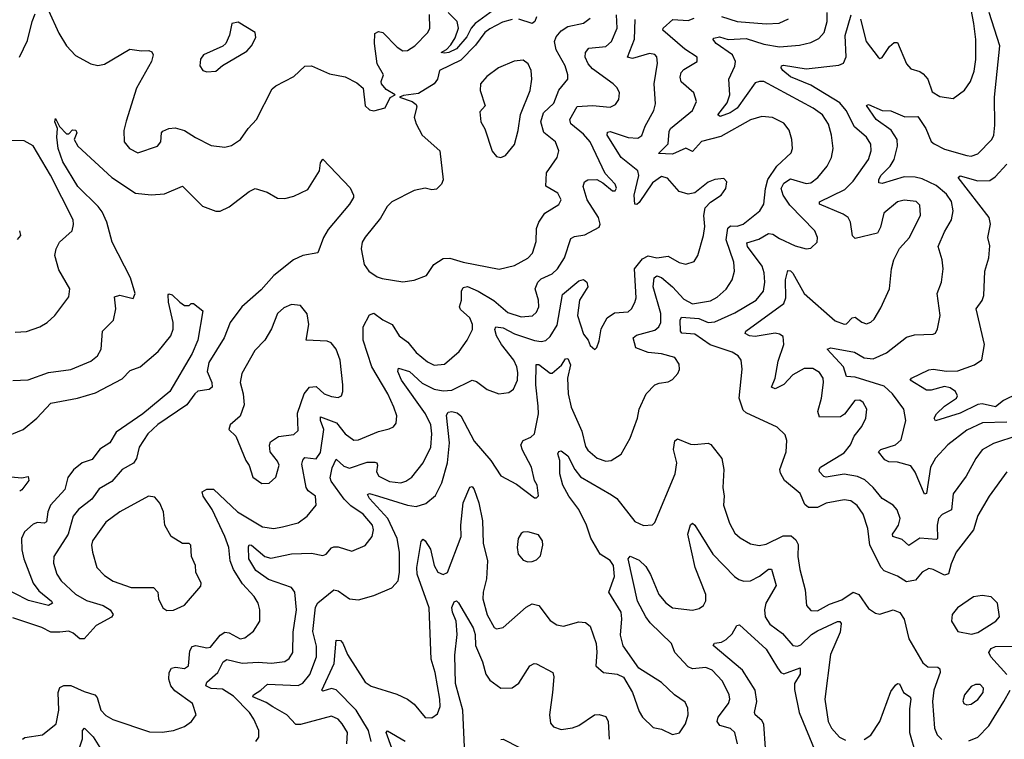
# Model space of a CAD drawing. Extents: x 1468344 to 1613994, y 525695 to 643861.
# Tile 398 of 427: x 1578415 to 1582834, y 620715 to 623942. Entities that reach past the tile are written whole.
import ezdxf

# ---------------------------------------------------------------- set-up
doc = ezdxf.new("R2010")
doc.units = 0

msp = doc.modelspace()

# ---------------------------------------------------------------- linework, layer by layer
at = {"layer": '0CON10XD'}
for points in [[(1582188.6, 623945), (1582213.8, 623845), (1582267.5, 623775), (1582275, 623768.6), (1582285, 623773.1), (1582318.4, 623821.6), (1582340.2, 623839.8), (1582355, 623840), (1582395, 623744), (1582415, 623722.5), (1582455, 623710), (1582469.2, 623699.3), (1582490, 623675), (1582509.6, 623619.6), (1582545, 623598.1), (1582605, 623589.2), (1582655, 623626), (1582681.9, 623665), (1582698.3, 623711.7), (1582705.9, 623764.1), (1582706.5, 623853.5), (1582696.4, 623925), (1582660.4, 624115)], [(1578545, 623983.3), (1578591.3, 623881.3), (1578624.4, 623825), (1578665, 623781.4), (1578734.5, 623744.5), (1578765, 623737.1), (1578795, 623743.3), (1578909.1, 623810.9), (1578962.1, 623802.1), (1578995, 623804.2), (1579008.1, 623798.1), (1579014.2, 623785), (1579006.5, 623755), (1578938.5, 623635), (1578893, 623487), (1578882.9, 623445), (1578884.5, 623394.5), (1578908, 623365), (1578945, 623345.7), (1579033.3, 623375), (1579048, 623395), (1579050.8, 623435), (1579057.4, 623442.6), (1579085, 623454.5), (1579113.3, 623456.7), (1579155.3, 623445.3), (1579203.7, 623413.7), (1579275, 623378.9), (1579335, 623370), (1579365, 623377.5), (1579405.8, 623405), (1579440, 623455), (1579477.1, 623495), (1579548.3, 623631.7), (1579565, 623646.5), (1579645, 623688.1), (1579695, 623734.2), (1579725, 623735.6), (1579805, 623700), (1579875.9, 623685.9), (1579928.8, 623658.8), (1579956, 623635), (1579966.1, 623556.1), (1579985, 623538.8), (1580005, 623533.8), (1580055, 623547.5), (1580077, 623593), (1580100, 623605), (1580060, 623630), (1580038.8, 623655), (1580036.7, 623665), (1580047.5, 623695), (1580019.5, 623745), (1580006.9, 623835), (1580009.5, 623880.5), (1580025, 623889.2), (1580045, 623884.3), (1580108.7, 623818.7), (1580135, 623803.2), (1580155, 623804.7), (1580188.5, 623825), (1580246.8, 623885), (1580256.1, 623903.9), (1580254.1, 623965)], [(1580575, 624008.9), (1580459.6, 623925), (1580441.7, 623905), (1580421.3, 623865), (1580375, 623812.3), (1580341.4, 623795), (1580321.9, 623791.9), (1580306.2, 623795), (1580331, 623809), (1580350.1, 623829.9), (1580369.4, 623860.6), (1580384.9, 623905), (1580377.9, 623935), (1580337.8, 623975)], [(1582844.8, 621915.2), (1582765.4, 621805), (1582715, 621718.6), (1582695.7, 621654.3), (1582618.2, 621555), (1582595, 621501.4), (1582583.5, 621456.5), (1582565, 621451.6), (1582515, 621477.1), (1582495, 621480.5), (1582465.4, 621464.6), (1582435, 621429.4), (1582395, 621420.8), (1582355, 621447.1), (1582295, 621470.6), (1582280.6, 621485), (1582230.5, 621585), (1582221.1, 621661.1), (1582200.9, 621725), (1582173.8, 621763.8), (1582145, 621783.8), (1582115, 621788.9), (1582035, 621774.4), (1581995, 621754.6), (1581955, 621754.5), (1581938.7, 621768.7), (1581917.1, 621817.1), (1581847.5, 621875), (1581828.9, 621908.9), (1581826.5, 621925), (1581854.5, 622005), (1581857.8, 622055), (1581850.3, 622080.3), (1581815, 622114.2), (1581675, 622178.5), (1581661.2, 622191.2), (1581643.8, 622245), (1581656.9, 622375), (1581652.5, 622415), (1581640, 622435), (1581611.8, 622451.8), (1581513.5, 622483.5), (1581445, 622531.8), (1581386.9, 622536.9), (1581381.1, 622545), (1581378.8, 622595), (1581385, 622608), (1581463, 622603), (1581505, 622584.8), (1581535, 622587.3), (1581625, 622627.5), (1581720.4, 622685), (1581752.5, 622725), (1581759.6, 622765), (1581756.7, 622806.7), (1581747.5, 622837.5), (1581680.6, 622925), (1581678, 622942), (1581731.4, 622958.6), (1581775, 622983.7), (1581795, 622981.2), (1581825, 622961.1), (1581895, 622928.5), (1581945, 622914.2), (1581965, 622918), (1581994, 622945), (1581995.6, 622965), (1581983.1, 622995), (1581870.7, 623110.7), (1581841.6, 623155), (1581831.7, 623185), (1581845, 623208.6), (1581875, 623228.5), (1581945, 623207.6), (1581965, 623211.4), (1581996.8, 623235), (1582038.2, 623285), (1582058.2, 623325), (1582065.4, 623364.6), (1582058.6, 623425), (1582045, 623474.2), (1582017.9, 623515), (1581976.5, 623545), (1581755, 623664.7), (1581735, 623665.9), (1581715, 623658.7), (1581635, 623545.9), (1581603.5, 623525), (1581558, 623508), (1581547.5, 623515), (1581589.3, 623569.3), (1581602.3, 623605), (1581597.1, 623675), (1581625, 623734), (1581627.5, 623755), (1581613.8, 623785), (1581541.1, 623835), (1581526, 623855), (1581530.5, 623859.5), (1581555, 623865.8), (1581595, 623852.9), (1581675, 623857.8), (1581755, 623832), (1581825, 623821.3), (1581915, 623827.5), (1581965, 623840.4), (1582001.7, 623858.3), (1582025.8, 623884.3), (1582039.2, 623935), (1582038.6, 623975)], [(1582845, 622137.2), (1582735.6, 622134.4), (1582665, 622101.4), (1582580.9, 622035), (1582524.8, 621975.2), (1582503, 621935), (1582485, 621816.7), (1582475, 621813.8), (1582433.6, 621913.6), (1582415, 621941.1), (1582355, 621958.6), (1582315, 621958.8), (1582297.7, 621967.7), (1582268.6, 622005), (1582279.2, 622015), (1582345, 622035.4), (1582371.2, 622058.8), (1582392.3, 622145), (1582383.3, 622195), (1582331.5, 622265), (1582295, 622298.8), (1582165, 622338.9), (1582125, 622341.4), (1582112.8, 622385), (1582038.6, 622465), (1582055, 622470), (1582162, 622452), (1582205, 622426.5), (1582245, 622421.8), (1582305, 622448), (1582395, 622518.9), (1582431.1, 622528.9), (1582515, 622531.4), (1582525, 622536.7), (1582533.4, 622556.6), (1582545.5, 622615), (1582532.5, 622715), (1582551.4, 622765), (1582560, 622825), (1582555.5, 622865), (1582536.8, 622925), (1582565, 622991.4), (1582596.8, 623045), (1582604.7, 623085), (1582596.6, 623126.6), (1582575, 623160), (1582528.1, 623198.1), (1582465, 623228.4), (1582433.7, 623236.3), (1582385, 623237.3), (1582285, 623208.1), (1582270.4, 623210.4), (1582270.8, 623225), (1582281.6, 623245), (1582320.9, 623285), (1582340.2, 623315), (1582354.1, 623375), (1582352.7, 623405), (1582326.5, 623446.5), (1582258, 623495), (1582215, 623557.5), (1582225, 623561.9), (1582285, 623534.7), (1582325, 623533.6), (1582386.7, 623506.7), (1582445, 623507.7), (1582480.9, 623455), (1582505, 623395.7), (1582519.2, 623385), (1582565, 623362.1), (1582665, 623332.7), (1582685, 623330), (1582715, 623341.4), (1582777.1, 623405), (1582786.9, 623425), (1582791.2, 623468.8), (1582789.7, 623595), (1582813, 623825), (1582765.6, 623975)], [(1578414.4, 623775), (1578450.8, 623849.2), (1578470.5, 623935), (1578485, 623968.8)], [(1578427.8, 620715), (1578437.4, 620722.6), (1578516.9, 620735), (1578578.9, 620785), (1578590.3, 620845), (1578588.2, 620925), (1578595, 620947.5), (1578613.3, 620956.7), (1578645, 620956.7), (1578705, 620929.1), (1578752.9, 620915), (1578763, 620903), (1578779.1, 620845), (1578801.3, 620821.3), (1578833.1, 620803.1), (1578998, 620748), (1579055, 620746.5), (1579105.4, 620754.6), (1579155, 620772.9), (1579186.2, 620795), (1579206.7, 620825), (1579190, 620875), (1579111.8, 620931.8), (1579093.8, 620955), (1579084.8, 620985), (1579085.8, 621015), (1579096.7, 621033.3), (1579115, 621038.2), (1579155, 621033.1), (1579172.5, 621045), (1579178.1, 621111.9), (1579189.1, 621130.9), (1579205, 621135.4), (1579255, 621124.7), (1579271.2, 621128.8), (1579315, 621182.3), (1579335, 621195.3), (1579355, 621192.8), (1579405, 621166.2), (1579425, 621170), (1579465, 621200.5), (1579493.3, 621245), (1579493.3, 621295), (1579486, 621326), (1579467.5, 621355), (1579415, 621412.5), (1579375, 621476.7), (1579359.5, 621515), (1579353.4, 621575), (1579335.4, 621624.6), (1579278.9, 621745), (1579238.1, 621805), (1579234, 621825), (1579255, 621836.7), (1579285, 621837.1), (1579392, 621735), (1579505, 621668.2), (1579555, 621660.4), (1579595, 621668.5), (1579665, 621686.5), (1579705.6, 621715), (1579745.5, 621765), (1579742.7, 621805), (1579709.8, 621829.8), (1579700.3, 621845), (1579681.7, 621948.3), (1579685, 621967.1), (1579695, 621979.6), (1579745, 621973.3), (1579765, 622001.9), (1579779.8, 622105), (1579764.7, 622145.3), (1579765, 622161.4), (1579836.5, 622135), (1579875, 622084.7), (1579915, 622056.2), (1579935, 622058.8), (1580025, 622095.6), (1580073.2, 622106.8), (1580093, 622117), (1580105, 622133.3), (1580107.5, 622165), (1580094.5, 622205), (1580067.1, 622265), (1579995.7, 622385), (1579956.4, 622505), (1579957.1, 622565), (1579985, 622619.4), (1580005, 622625.5), (1580045, 622596.6), (1580086, 622576), (1580117.5, 622525), (1580156.2, 622496.2), (1580195, 622450), (1580245, 622408.5), (1580275, 622393.3), (1580321.9, 622398.1), (1580386.9, 622455), (1580423.8, 622505), (1580446.7, 622553.3), (1580446.8, 622575), (1580435.9, 622605), (1580393, 622643), (1580388.5, 622655), (1580397.8, 622685), (1580397.1, 622725), (1580405, 622740.6), (1580425, 622746.1), (1580472.3, 622725), (1580542.5, 622682.5), (1580605, 622629.8), (1580665, 622609.8), (1580716.2, 622613.8), (1580735, 622630), (1580745.4, 622655), (1580744, 622685), (1580727.8, 622735), (1580739.7, 622765), (1580755, 622780.6), (1580805, 622802.4), (1580829.1, 622825), (1580859.6, 622875), (1580888.9, 622961.1), (1580905, 622970.4), (1580952, 622978), (1581015, 623011.2), (1581020, 623025), (1581013.3, 623055), (1580961, 623135), (1580943.9, 623195), (1580950, 623215), (1580965.3, 623224.7), (1581005, 623225.5), (1581031.4, 623211.4), (1581075, 623174.4), (1581086.7, 623175), (1581093.6, 623186.4), (1581087.5, 623205), (1581042.9, 623252.9), (1580975.3, 623395), (1580945, 623428.9), (1580887.8, 623475), (1580883.8, 623495), (1580916.4, 623553.6), (1580985, 623556.9), (1581065, 623550.8), (1581088.2, 623561.8), (1581104.3, 623585), (1581106.7, 623615), (1581096.2, 623636.2), (1581078.6, 623655), (1580985, 623722.1), (1580965.7, 623745), (1580953.2, 623775), (1580955, 623796), (1580969.2, 623815), (1581045, 623822.7), (1581071.1, 623845), (1581095.8, 623905), (1581093.5, 623963.5)], [(1579255, 623708.8), (1579295, 623712), (1579325, 623736.7), (1579435, 623801.2), (1579456, 623825), (1579475, 623862.5), (1579472.5, 623885), (1579395, 623932), (1579367.5, 623925), (1579357, 623873), (1579340, 623835), (1579326.7, 623823.3), (1579240, 623785), (1579226.7, 623765), (1579223.8, 623735), (1579237.5, 623715), (1579255, 623708.8)], [(1579604.5, 621064.5), (1579625, 621076.7), (1579641.5, 621105), (1579641.7, 621195), (1579656.8, 621295), (1579649.7, 621375), (1579635, 621395.9), (1579531.1, 621431.1), (1579475, 621472.1), (1579443.3, 621525), (1579441.4, 621578.6), (1579445, 621587.5), (1579455, 621585.5), (1579514.5, 621534.5), (1579542.8, 621527.2), (1579635, 621546.1), (1579725, 621549.7), (1579775, 621539.1), (1579790.8, 621545), (1579815, 621574.4), (1579825, 621577.7), (1579845, 621577.7), (1579905, 621558.5), (1579965, 621584.3), (1579996.2, 621625), (1580002.3, 621655), (1579997.8, 621675), (1579955.9, 621725), (1579901.8, 621761.8), (1579871.4, 621791.4), (1579812.3, 621872.3), (1579808, 621888), (1579817.7, 621932.3), (1579835, 621971.1), (1579869.9, 621939.9), (1579895, 621931), (1579975, 621958), (1580008.5, 621958.5), (1580017.8, 621955), (1580021.5, 621945), (1580016.2, 621915), (1580026.9, 621895), (1580075, 621871.2), (1580125, 621865.3), (1580147.9, 621872.1), (1580175, 621891.2), (1580225.6, 621954.4), (1580260.3, 622025), (1580264.2, 622085), (1580259.5, 622125), (1580236.6, 622175), (1580129.2, 622325), (1580112.5, 622365), (1580115, 622380), (1580165, 622364.1), (1580221.5, 622311.5), (1580275.3, 622284.7), (1580315, 622278.1), (1580355, 622280.5), (1580445.3, 622325.3), (1580465, 622320.4), (1580513.6, 622283.6), (1580565, 622264.4), (1580610.3, 622269.7), (1580631.4, 622285), (1580648.9, 622325), (1580649.9, 622359.9), (1580646.2, 622385), (1580632.3, 622415), (1580577.6, 622485), (1580554.4, 622525), (1580547.8, 622552.2), (1580552, 622565), (1580585, 622559.7), (1580635, 622533), (1580725, 622504.1), (1580755, 622499.6), (1580776.7, 622503.3), (1580795, 622520.9), (1580827.5, 622572.5), (1580850.3, 622709.7), (1580925, 622770.9), (1580945, 622776.7), (1580960.8, 622765), (1580964.4, 622745), (1580927.4, 622685), (1580918.1, 622615), (1580945, 622532), (1580965.5, 622505.5), (1580975, 622481.2), (1580996.2, 622463.8), (1581005, 622472.5), (1581015, 622502.5), (1581024.6, 622555.4), (1581051.5, 622605), (1581085, 622627.5), (1581145, 622632.2), (1581160, 622645), (1581176.4, 622673.6), (1581181.2, 622695), (1581174.9, 622825.1), (1581209.9, 622870.1), (1581235, 622882.6), (1581275, 622874.8), (1581325, 622881.2), (1581375, 622853.5), (1581405, 622845.6), (1581441.5, 622858.5), (1581458.9, 622885), (1581483.6, 622975), (1581490.5, 623015), (1581485.6, 623064.4), (1581491.9, 623098.1), (1581515, 623123.8), (1581563.8, 623155), (1581583.8, 623185), (1581588.8, 623215), (1581575, 623230), (1581535, 623225.8), (1581505, 623214), (1581444.2, 623165.8), (1581415, 623160), (1581375, 623172), (1581322, 623232), (1581295, 623239.6), (1581255, 623210.3), (1581195, 623121.8), (1581185, 623114), (1581175.5, 623115.5), (1581173.4, 623155), (1581192.9, 623242.9), (1581188.6, 623265), (1581113.9, 623323.9), (1581051.6, 623425), (1581052.5, 623437.5), (1581065, 623440.4), (1581145, 623414.8), (1581188.8, 623411.2), (1581207.7, 623422.3), (1581222.3, 623465), (1581260.8, 623535), (1581268.5, 623565), (1581262.5, 623655), (1581277.5, 623747.5), (1581275, 623776), (1581265, 623786.7), (1581240.8, 623790.8), (1581165, 623768.2), (1581142.5, 623775), (1581174.8, 623855.2), (1581176.5, 623943.5)], [(1579883.6, 620695), (1579886.9, 620745), (1579862.7, 620785), (1579845, 620805.5), (1579815, 620819.1), (1579675, 620781.2), (1579655, 620781.5), (1579614, 620824), (1579550.9, 620860.9), (1579520.6, 620880.6), (1579460.6, 620905), (1579464, 620915), (1579497.7, 620935), (1579527.1, 620962.9), (1579665, 620956.1), (1579685, 620966.4), (1579716.7, 621005), (1579747.6, 621085), (1579746.8, 621133.2), (1579730.9, 621199.1), (1579743, 621307), (1579752.5, 621327.5), (1579824.3, 621385.7), (1579845, 621380.5), (1579895.4, 621345.4), (1579935, 621340.5), (1580005, 621360), (1580085.6, 621394.4), (1580113.1, 621425), (1580119.3, 621465), (1580120, 621555), (1580108.4, 621615), (1580066.5, 621705), (1579984.7, 621795), (1579976.4, 621813.6), (1579985, 621817.9), (1580025.5, 621805), (1580154.7, 621765.3), (1580195, 621759.7), (1580237.8, 621772.2), (1580281.5, 621808.5), (1580310, 621865), (1580334.4, 621955.6), (1580344.2, 622045), (1580330.8, 622169.1), (1580337.9, 622182.1), (1580355, 622184.7), (1580378.8, 622178.8), (1580395, 622165.6), (1580455, 622051.5), (1580530, 621965), (1580575, 621896), (1580645, 621860), (1580725, 621797.5), (1580735, 621797.5), (1580743, 621807), (1580737.5, 621855), (1580725.6, 621875.6), (1580712.2, 621935), (1580671.2, 622011.2), (1580664.7, 622035), (1580674.3, 622055.7), (1580709.3, 622070.7), (1580725.9, 622085), (1580743.5, 622175), (1580741.4, 622208.6), (1580731.2, 622305), (1580733.4, 622396.6), (1580745, 622395.6), (1580795, 622356.9), (1580805, 622356.7), (1580846.6, 622393.4), (1580865, 622420.8), (1580875, 622422.9), (1580886.7, 622395), (1580873.6, 622335), (1580875.8, 622265), (1580890, 622205), (1580937.2, 622097.2), (1580955, 622028.6), (1580965, 622011.4), (1581006.2, 621976.2), (1581045, 621962.2), (1581070, 621965), (1581115, 621993.3), (1581154.3, 622065), (1581187.8, 622155), (1581195.6, 622195), (1581225.8, 622265), (1581265, 622304.4), (1581285, 622312.9), (1581325, 622317.5), (1581345, 622328), (1581368, 622355), (1581375.8, 622374.2), (1581375, 622397.5), (1581355, 622427.1), (1581295, 622443.9), (1581235, 622449.5), (1581180, 622470), (1581168.9, 622515), (1581182.9, 622527.1), (1581265, 622549.7), (1581283.2, 622565), (1581292.9, 622585), (1581292.9, 622625), (1581258, 622745), (1581262, 622785), (1581275, 622793.2), (1581295, 622786.5), (1581344.1, 622744.1), (1581395, 622688.6), (1581435, 622668.2), (1581515, 622681.1), (1581545, 622698.5), (1581585, 622734.5), (1581612.9, 622775), (1581623.3, 622815), (1581619.7, 622855), (1581585.9, 622955), (1581593, 623007), (1581605, 623017.3), (1581635, 623017.1), (1581661.1, 623025), (1581736.5, 623085), (1581755.3, 623114.7), (1581761.5, 623185), (1581773, 623225), (1581812.8, 623285), (1581876.9, 623345), (1581882.5, 623365), (1581879.6, 623405), (1581867.6, 623447.6), (1581845, 623477.8), (1581793.1, 623503.1), (1581745, 623507.7), (1581695, 623493.8), (1581562, 623418), (1581475, 623395.4), (1581435, 623351.9), (1581405, 623366.1), (1581345, 623339.7), (1581281.8, 623341.8), (1581324.7, 623385), (1581329.5, 623440.5), (1581336.1, 623455), (1581433.9, 623535), (1581452.2, 623575), (1581440, 623615), (1581384.1, 623664.1), (1581379.5, 623685), (1581383.9, 623705), (1581395, 623718.5), (1581455.6, 623755), (1581455.6, 623775), (1581400.1, 623810.1), (1581301.4, 623895), (1581302.2, 623905), (1581346.1, 623943.9), (1581415, 623939.2), (1581441.2, 623948.8)], [(1580625, 623943.6), (1580581.8, 623931.8), (1580525, 623901.6), (1580502.6, 623885), (1580461.1, 623828.9), (1580395, 623761), (1580298.5, 623715), (1580289.6, 623675), (1580274.6, 623655), (1580205, 623611.8), (1580137, 623603), (1580120, 623595), (1580175.8, 623575.8), (1580195, 623562.5), (1580197.7, 623552.3), (1580186, 623505), (1580194.2, 623475), (1580220.8, 623425), (1580300.6, 623355), (1580315.6, 623224.4), (1580307.5, 623205), (1580285, 623182.5), (1580265, 623180), (1580235, 623187.1), (1580185, 623176.7), (1580085, 623126.1), (1580063.9, 623105), (1580035, 623052.2), (1579965, 622967.5), (1579952.5, 622945), (1579946.9, 622915), (1579961.4, 622845), (1579981.2, 622815), (1580018.7, 622788.7), (1580041.7, 622781.7), (1580135, 622766)], [(1580135, 622766), (1580185, 622774.2), (1580241.2, 622795), (1580274.2, 622845), (1580315, 622871.9), (1580345, 622873.5), (1580405, 622855.4), (1580566.6, 622823.4), (1580635, 622840.5), (1580695, 622872.5), (1580716.5, 622895), (1580732.2, 622947.8), (1580733.9, 623006.1), (1580744.5, 623035), (1580771.1, 623075), (1580835, 623113.3), (1580845.4, 623135), (1580830.5, 623165), (1580775.5, 623195.5), (1580778.5, 623255), (1580827.1, 623325), (1580834, 623355), (1580819.2, 623395), (1580766.7, 623436.7), (1580754.4, 623485), (1580766.2, 623525), (1580811.8, 623568.2), (1580833.9, 623626.1), (1580874.6, 623675.4), (1580875.4, 623695), (1580863.3, 623735), (1580823.3, 623806.7), (1580814.6, 623845), (1580822, 623865), (1580845, 623892.9), (1580875, 623911.8), (1580945, 623927.3), (1580975, 623949.2)], [(1580734.6, 623955.4), (1580726.3, 623933.7), (1580715, 623925.7), (1580655, 623944.6)], [(1581565, 623956), (1581635, 623934.4), (1581765, 623923.7), (1581822.9, 623927.1), (1581865, 623946.2)], [(1582895, 622077.4), (1582785, 622041.3), (1582735, 622013.1), (1582705.3, 621974.7), (1582662.7, 621895), (1582603.6, 621816.4), (1582596.5, 621743.5), (1582555, 621723.6), (1582538.5, 621705), (1582532, 621675), (1582534.4, 621615.6), (1582529.6, 621610.4), (1582455, 621617.3), (1582405, 621584.6), (1582375, 621610.7), (1582333.5, 621625), (1582331.5, 621635), (1582345.2, 621654.8), (1582359.1, 621675), (1582366.5, 621705), (1582353.7, 621743.7), (1582334.6, 621764.6), (1582285, 621795.5), (1582245.4, 621845), (1582208.1, 621878.1), (1582175, 621893.3), (1582115, 621904.4), (1582035, 621890), (1582023.8, 621893.8), (1582004.5, 621915), (1582002.5, 621925), (1582008.9, 621935), (1582115, 621999.5), (1582143.6, 622035), (1582160, 622075), (1582195, 622118.6), (1582212.7, 622155), (1582216.4, 622195), (1582201.1, 622225), (1582185, 622236.2), (1582162.9, 622235), (1582116.9, 622173.1), (1582098.5, 622161.5), (1582005, 622160), (1581997.5, 622185), (1582014.1, 622245), (1582022.7, 622315), (1582020.4, 622335), (1582005, 622360), (1581975, 622377.5), (1581935, 622377.8), (1581885, 622349.1), (1581845, 622306.2), (1581805, 622287.5), (1581789.4, 622295), (1581804.7, 622335.3), (1581818.7, 622411.3), (1581844.6, 622485), (1581840.9, 622520.9), (1581825, 622532.2), (1581805, 622536.2), (1581715, 622521.6), (1581690, 622525), (1581671.4, 622535), (1581674.4, 622545), (1581845, 622669.6), (1581853, 622695), (1581851.9, 622775), (1581862.4, 622817.6), (1581875, 622816.8), (1581885, 622805.5), (1581935, 622714.7), (1582075, 622591.2), (1582115, 622576.7), (1582125, 622578.9), (1582151.4, 622605), (1582165, 622608.8), (1582195, 622585.6), (1582215, 622578.6), (1582235, 622585.8), (1582250.2, 622599.8), (1582279.5, 622650.5), (1582318.1, 622735), (1582327.8, 622825), (1582338.6, 622865), (1582363.4, 622916.6), (1582407.8, 622965), (1582457.5, 623065), (1582455, 623110), (1582437.6, 623127.6), (1582385, 623133.5), (1582355, 623125.5), (1582292.9, 623075), (1582278.3, 623011.7), (1582264.4, 622985.6), (1582165, 622961.1), (1582153.2, 622973.2), (1582143.1, 623035), (1582133.3, 623055), (1582110.8, 623070.7), (1582004.4, 623115), (1582004.7, 623125.2), (1582118.5, 623181.5), (1582155, 623217.5), (1582223.8, 623315), (1582236.2, 623355), (1582234.6, 623384.6), (1582215.5, 623415), (1582161.6, 623461.6), (1582124.3, 623535), (1582095, 623569), (1581965, 623649.4), (1581874.2, 623685.8), (1581839.2, 623715), (1581833, 623727), (1581834.4, 623735), (1581842.1, 623737.9), (1581945, 623722), (1582091.9, 623738.1), (1582112.7, 623747.3), (1582124.7, 623775.3), (1582119.2, 623870.8), (1582146.1, 623963.9)], [(1580575, 623324), (1580595, 623333.8), (1580635, 623383.3), (1580651.8, 623445), (1580662.3, 623517.7), (1580705.5, 623625.5), (1580713.5, 623675), (1580710.5, 623715), (1580696.7, 623745), (1580675, 623760.4), (1580634.3, 623755.7), (1580563.6, 623726.4), (1580511.8, 623688.2), (1580483.3, 623655), (1580481.1, 623625), (1580503.3, 623556.7), (1580480.7, 623529.3), (1580484.2, 623485), (1580502.2, 623452.2), (1580535, 623353.3), (1580555, 623328.8), (1580575, 623324)], [(1578385, 622324.5), (1578452.6, 622327.4), (1578545, 622359.6), (1578645, 622373.1), (1578735, 622410.9), (1578764.5, 622435), (1578780.9, 622465), (1578786.7, 622545), (1578835.4, 622594.6), (1578846.8, 622645), (1578840.9, 622699.1), (1578865, 622706.4), (1578925, 622692), (1578933.5, 622715), (1578912.5, 622785), (1578830.7, 622945), (1578806.7, 623035), (1578785, 623080.9), (1578767.8, 623105), (1578676.6, 623195), (1578608.2, 623305), (1578588.2, 623365), (1578582.1, 623415), (1578584.4, 623454.4), (1578572.9, 623485), (1578575, 623500), (1578593.3, 623463.3), (1578625, 623431.2), (1578635, 623431.2), (1578652.2, 623447.8), (1578666.5, 623446.5), (1578670.8, 623435), (1578660, 623405), (1578676.2, 623375), (1578828.5, 623235), (1578935, 623164.7), (1579005, 623157.5), (1579065, 623161.9), (1579145, 623195.7), (1579235.4, 623105.4), (1579295, 623083.1), (1579315, 623084.4), (1579355, 623103.1), (1579445, 623172.2), (1579472.5, 623185), (1579525, 623169.2), (1579571.3, 623141.3), (1579605, 623140.6), (1579645, 623150.6), (1579708.8, 623181.2), (1579760, 623265), (1579765, 623300), (1579775, 623316.2), (1579898.8, 623188.8), (1579913.8, 623155), (1579912.5, 623145), (1579894.4, 623115), (1579798.9, 623001.1), (1579777.9, 622965), (1579753.1, 622896.9), (1579685, 622884.6), (1579643.9, 622866.1), (1579555, 622794.7), (1579498.7, 622731.3), (1579412.1, 622655), (1579360, 622585), (1579333.3, 622515), (1579263.8, 622405), (1579256.2, 622365), (1579277.7, 622315), (1579279.1, 622295), (1579265, 622283.8), (1579213.9, 622276.1), (1579200.8, 622265), (1579165.4, 622215), (1579035, 622127.4), (1578989.7, 622085), (1578951.1, 622025), (1578938.9, 621975), (1578926.2, 621953.8), (1578875, 621925.5), (1578828.6, 621871.4), (1578772.4, 621837.6), (1578738.1, 621791.9), (1578679.6, 621745), (1578655.4, 621715), (1578632.1, 621635), (1578568.9, 621535), (1578567.3, 621505), (1578581.2, 621455), (1578601.2, 621425), (1578665, 621365.3), (1578715, 621337.1), (1578789.5, 621315), (1578820.4, 621295), (1578834.5, 621275), (1578827.6, 621262.4), (1578758.8, 621225), (1578705, 621166.2), (1578685, 621166.2), (1578655, 621191.2), (1578635, 621199.6), (1578595.2, 621194.8)], [(1578395, 622540.8), (1578445, 622544.3), (1578505.5, 622564.5), (1578538.8, 622585), (1578572.5, 622615), (1578635, 622700), (1578640, 622735), (1578590.2, 622820.2), (1578573.3, 622885), (1578578.9, 622915), (1578594.4, 622945), (1578650, 622995), (1578656.8, 623023.2), (1578654.4, 623045), (1578553.7, 623245), (1578475, 623376.9), (1578435, 623398.9), (1578371.1, 623401.1)], [(1582894.7, 622265.3), (1582830.3, 622235), (1582795, 622206.7), (1582735, 622219.1), (1582715, 622216.2), (1582635, 622177.7), (1582525, 622144), (1582518.8, 622155), (1582530, 622175), (1582565, 622208.8), (1582618.9, 622245), (1582623.1, 622255), (1582614.4, 622275), (1582591, 622291), (1582565, 622297.8), (1582505, 622281), (1582485, 622281.2), (1582412, 622325), (1582416.7, 622335), (1582495, 622372.2), (1582515, 622375.5), (1582575, 622366), (1582625, 622367.5), (1582700, 622395), (1582732.7, 622417.3), (1582744.7, 622485), (1582708.2, 622645), (1582735, 622683.3), (1582741.6, 622705), (1582747, 622815), (1582764.2, 622875), (1582768.6, 622928.6), (1582759.1, 622965), (1582771.4, 623025), (1582765.7, 623055.7), (1582626, 623235), (1582635, 623241.4), (1582715, 623220), (1582768.2, 623221.8), (1582792.8, 623237.3), (1582844.4, 623295)], [(1578414.4, 622995), (1578418.6, 622975), (1578403, 622957)], [(1578335.8, 622065.8), (1578430.4, 622105), (1578491.6, 622155), (1578555, 622222.9), (1578675, 622245.3), (1578755, 622268.2), (1578875, 622332.2), (1578911.1, 622368.9), (1578955, 622386.2), (1579036.3, 622453.7), (1579094, 622525), (1579103.8, 622555), (1579104.2, 622585), (1579082.5, 622675), (1579081.7, 622708.3), (1579085, 622712.5), (1579098.8, 622708.8), (1579133.3, 622675), (1579155, 622660), (1579175, 622660), (1579185, 622670), (1579195, 622670), (1579236.4, 622636.4), (1579213.8, 622505), (1579189.6, 622445), (1579088.2, 622275), (1578968.4, 622175), (1578847.6, 622092.4), (1578819.1, 622045), (1578775, 622016.1), (1578739.8, 621970.2), (1578695, 621954.6), (1578656.2, 621923.8), (1578630.4, 621889.6), (1578617.9, 621835), (1578553.4, 621765), (1578541.6, 621735), (1578535, 621690.8), (1578525.3, 621684.7), (1578495, 621686.6), (1578475, 621680), (1578437.2, 621645), (1578423.3, 621615), (1578424.7, 621565), (1578433.9, 621523.9), (1578475.6, 621415.6), (1578501.2, 621381.2), (1578558.5, 621335), (1578562.9, 621325), (1578544.6, 621315.4), (1578455, 621337.3), (1578325, 621402.7)], [(1579501.8, 621861.8), (1579535, 621864.4), (1579565, 621890), (1579578.9, 621945), (1579572.6, 621962.6), (1579539.4, 622005), (1579535.7, 622034.3), (1579540.7, 622049.3), (1579576.3, 622073.6), (1579645, 622082.5), (1579665, 622100), (1579661.8, 622178.2), (1579691.4, 622265), (1579715, 622293.9), (1579745, 622297.5), (1579781.4, 622265), (1579815, 622251.8), (1579845, 622248.6), (1579858.8, 622255), (1579865.8, 622274.2), (1579865.6, 622304.4), (1579853.6, 622415), (1579835.5, 622465), (1579812.8, 622492.8), (1579795, 622500), (1579700, 622505), (1579712.5, 622575), (1579705, 622623.3), (1579675, 622660.8), (1579635, 622665.6), (1579599.8, 622650.2), (1579572.5, 622625), (1579544.5, 622555.5), (1579515.7, 622505), (1579470.9, 622459.1), (1579411.4, 622355), (1579404.3, 622315), (1579418.5, 622265), (1579422.5, 622215), (1579405, 622163.8), (1579360, 622125), (1579353.3, 622105), (1579384.3, 622074.3), (1579429.2, 621965), (1579445, 621943.3), (1579460.7, 621890.7), (1579501.8, 621861.8)], [(1579992, 620705), (1579980.5, 620755), (1579925.2, 620845), (1579835, 620937.5), (1579815, 620942.5), (1579775, 620931.4), (1579770.8, 620935), (1579826.7, 621055), (1579835, 621160), (1579855, 621157.5), (1579865, 621146), (1579886.7, 621095), (1579965, 620971.1), (1579993, 620953), (1580106.9, 620916.9), (1580155, 620895.5), (1580185, 620872.9), (1580235, 620813.1), (1580265, 620811.9), (1580290.5, 620829.5), (1580302.4, 620862.4), (1580300.4, 620895), (1580279.4, 621015), (1580261.9, 621075), (1580253.2, 621305), (1580198.6, 621455), (1580197.9, 621485), (1580217.4, 621602.6), (1580225, 621612.5), (1580235, 621604.4), (1580258.3, 621568.3), (1580275, 621494), (1580290.9, 621465), (1580315, 621453.9), (1580335, 621462.7), (1580396.6, 621625), (1580394.1, 621675.9), (1580405, 621775.7), (1580434.5, 621845.5), (1580445, 621848.6), (1580455, 621836), (1580476, 621775), (1580491.3, 621695), (1580494.7, 621594.7), (1580514.1, 621515), (1580510, 621435), (1580494.7, 621375), (1580494.1, 621345), (1580513.6, 621273.6), (1580545, 621215.7), (1580555, 621210), (1580585, 621215.7), (1580687.5, 621307.5), (1580715, 621322.1), (1580745.3, 621315.3), (1580795, 621247.1), (1580825, 621228.1), (1580855, 621223.1), (1580925, 621242.5), (1580955, 621239.4), (1580975, 621222), (1581002.5, 621145), (1581005.7, 621105.7), (1581000, 621045), (1581034.5, 621014.5), (1581096.8, 621006.8), (1581125, 620994.2), (1581164.7, 620924.7), (1581195, 620840), (1581210.8, 620815), (1581257.7, 620767.7), (1581295, 620760), (1581345, 620735.8), (1581376.2, 620743.8), (1581403.3, 620785), (1581414.3, 620824.3), (1581412.9, 620855), (1581400.9, 620880.9), (1581354, 620914), (1581295, 620969.5), (1581193.3, 621033.3), (1581123.8, 621133.8), (1581111.7, 621181.7), (1581117.5, 621255), (1581114.2, 621285), (1581058.7, 621375), (1581083.8, 621445), (1581079.5, 621495), (1581065, 621517.3), (1581020.4, 621545), (1580977.7, 621617.7), (1580958.9, 621675), (1580924.2, 621745), (1580879.6, 621805), (1580852.1, 621855), (1580839.6, 621905), (1580838.8, 621965), (1580830.5, 621995), (1580835, 622006.2), (1580845, 622009.2), (1580875, 621986.7), (1580905.7, 621925.7), (1580931.6, 621891.6), (1581071.1, 621811.1), (1581095.5, 621795), (1581175, 621691.1), (1581215, 621674.5), (1581255, 621677.5), (1581265, 621686.7), (1581356.5, 621905), (1581364.5, 621955), (1581349.4, 622015), (1581355.9, 622054.1), (1581367, 622063), (1581425, 622038.5), (1581443.2, 622036.8), (1581505, 622043.8), (1581517, 622037), (1581566.2, 621975), (1581575.8, 621925), (1581570, 621845), (1581576.4, 621805), (1581573.5, 621765), (1581601.1, 621685), (1581625, 621639.2), (1581648.3, 621618.3), (1581695, 621592.2), (1581733.9, 621583.9), (1581765, 621589.6), (1581841.8, 621628.2), (1581877.3, 621627.3), (1581898.9, 621608.9), (1581908, 621588), (1581907.3, 621535), (1581916.7, 621476.8), (1581940, 621385), (1581945.5, 621315.5), (1581965, 621292.5), (1581995, 621291.6), (1582049, 621321), (1582105, 621341.2), (1582155, 621375.3), (1582180.9, 621365), (1582225, 621301.2), (1582255, 621280), (1582275, 621275.8), (1582335, 621295.7), (1582365, 621284.2), (1582383.9, 621253.9), (1582405.4, 621165), (1582468.3, 621058.3), (1582490.1, 621040.1), (1582535, 621037.8), (1582545, 621031.2), (1582545.7, 621015), (1582517.1, 620935), (1582512.2, 620885), (1582520.4, 620765), (1582532.5, 620735), (1582553.6, 620713.6)], [(1578375, 621892.5), (1578425, 621887.5), (1578453, 621893), (1578455.6, 621875), (1578425, 621833.3), (1578415, 621827.5)], [(1579075, 621292.2), (1579105, 621294.4), (1579155, 621316.2), (1579228.3, 621401.7), (1579228.8, 621415), (1579205.8, 621465), (1579204.2, 621495), (1579186.2, 621535), (1579182.5, 621585), (1579175, 621592.5), (1579145, 621593.3), (1579094.4, 621624.4), (1579066.2, 621675), (1579060, 621735), (1579044.4, 621774.4), (1579020.9, 621800.9), (1578992.5, 621805), (1578864, 621735), (1578801.5, 621688.5), (1578741.5, 621605), (1578737.5, 621585), (1578741.5, 621555), (1578760.6, 621485), (1578795, 621450), (1578835, 621424.4), (1578915, 621396.4), (1579015.5, 621395.5), (1579035.5, 621375.5), (1579037.8, 621345), (1579058.1, 621305), (1579075, 621292.2)], [(1581636.1, 620695), (1581624.6, 620745), (1581605, 620762.7), (1581557, 620777), (1581544.7, 620795), (1581550.3, 620815), (1581595.4, 620875), (1581601.5, 620895), (1581599.2, 620915), (1581568.9, 620975), (1581522.2, 621025), (1581495, 621037.5), (1581435, 621031.6), (1581415, 621040), (1581355.5, 621105), (1581339.6, 621145), (1581245, 621237.9), (1581224.8, 621264.8), (1581188.2, 621335), (1581145.6, 621524.4), (1581155, 621535.6), (1581195, 621517.9), (1581225, 621490.6), (1581245.5, 621454.5), (1581283.4, 621365), (1581315, 621327.5), (1581345, 621304.7), (1581435, 621294.6), (1581465, 621301.9), (1581484.5, 621315.5), (1581494.4, 621335.6), (1581493.6, 621365), (1581446.1, 621486.1), (1581412.9, 621635), (1581425, 621676.7), (1581435, 621683.8), (1581445, 621676), (1581525.3, 621545), (1581623.2, 621445), (1581642.3, 621432.3), (1581665, 621424), (1581695, 621426), (1581735, 621445.9), (1581775, 621477.7), (1581788.7, 621478.7), (1581809.6, 621405), (1581764.2, 621325), (1581757.8, 621295), (1581761.1, 621265), (1581781.2, 621231.2), (1581838.9, 621188.9), (1581885, 621135.6), (1581905, 621132), (1581921.3, 621138.7), (1581968.9, 621185), (1581995, 621201.9), (1582085, 621243.3), (1582095, 621243.5), (1582101.1, 621235), (1582097.8, 621195), (1582053.2, 621095), (1582028.5, 620895), (1582042.7, 620795), (1582058.5, 620765), (1582094.7, 620724.7), (1582120.8, 620710.8)], [(1580695, 621511.2), (1580715, 621512.5), (1580735, 621520), (1580752.7, 621537.3), (1580762.9, 621585), (1580760.8, 621605), (1580742.7, 621632.7), (1580695, 621646), (1580675, 621643.8), (1580665, 621637.5), (1580652.5, 621615), (1580648, 621575), (1580652.5, 621545), (1580675, 621518.8), (1580695, 621511.2)], [(1580412.7, 620647.3), (1580403.1, 620845), (1580371.5, 620965), (1580367.9, 621092.1), (1580377.8, 621185), (1580373.6, 621245), (1580356.8, 621285), (1580354.6, 621305.4), (1580365, 621330.8), (1580375, 621335.8), (1580385, 621326.7), (1580450.3, 621215), (1580458.4, 621185), (1580460.2, 621135), (1580491.7, 621061.7), (1580506.9, 621006.9), (1580525, 620980), (1580575, 620944.3), (1580625, 620945.7), (1580655, 620967.5), (1580705, 621044.2), (1580724.3, 621055.7), (1580735, 621054.2), (1580808, 621015), (1580811.9, 620995), (1580806, 620925), (1580792.7, 620825), (1580797.6, 620787.6), (1580810.4, 620770.4), (1580845, 620759.5), (1580896.4, 620766.4), (1580925, 620776.2), (1580995, 620824.4), (1581015, 620825.8), (1581045, 620817.1), (1581056.2, 620795), (1581060.8, 620715)], [(1582685.8, 621185.8), (1582715, 621193.5), (1582796.2, 621245), (1582812, 621265), (1582802.9, 621325), (1582775, 621354.3), (1582735, 621360), (1582695, 621354.3), (1582623.8, 621305), (1582600, 621275), (1582597.5, 621245), (1582625, 621198), (1582685.8, 621185.8)], [(1578595.2, 621194.8), (1578555.2, 621195.2), (1578515, 621216.9), (1578385, 621260)], [(1581761.6, 620675), (1581755, 620782.5), (1581745, 620800), (1581716.2, 620825), (1581713.4, 620835), (1581722.5, 620885), (1581715.2, 620935), (1581658.8, 621025), (1581527.8, 621135), (1581533.1, 621146.9), (1581565, 621151.1), (1581585, 621161.9), (1581612.4, 621187.6), (1581633.9, 621226.1), (1581645, 621228.1), (1581765, 621119.2), (1581815.7, 621035.7), (1581830.7, 621015), (1581845, 621007.9), (1581917.1, 621035), (1581916.9, 621006.9), (1581892.2, 620965), (1581891.8, 620938.2), (1581912.6, 620835), (1581988.1, 620655)], [(1582844.6, 621005), (1582773.2, 621085), (1582764.8, 621105), (1582775, 621121.8), (1582795, 621131.6), (1582887, 621133)], [(1579474.3, 620705.7), (1579488.8, 620725), (1579487.8, 620755), (1579466.1, 620805), (1579446.1, 620835), (1579375, 620908.4), (1579325, 620940.2), (1579275, 620942.5), (1579251.1, 620955), (1579255, 620970.5), (1579305, 621014.5), (1579327.6, 621062.4), (1579345, 621073.5), (1579413.1, 621056.9), (1579485, 621060.7), (1579545, 621055.8), (1579604.5, 621064.5)], [(1582205, 620714.5), (1582235, 620733.3), (1582275.8, 620794.2), (1582325, 620929.2), (1582345, 620957.1), (1582355, 620965.8), (1582364.1, 620964.1), (1582381.5, 620925), (1582411.4, 620905), (1582414.5, 620895), (1582407.8, 620852.3), (1582408.9, 620745), (1582436.5, 620646.5)], [(1582665, 620869.2), (1582685, 620872.2), (1582715, 620893.5), (1582739.1, 620925), (1582740, 620945), (1582725, 620960.6), (1582705, 620960.6), (1582685, 620951.4), (1582655.7, 620915), (1582647.7, 620887.7), (1582652, 620875), (1582665, 620869.2)], [(1582675, 620708.4), (1582715, 620724.6), (1582764.4, 620775.6), (1582831.4, 620885), (1582859.6, 620935)], [(1578685, 620680.9), (1578697.3, 620717.3), (1578697.1, 620755), (1578705.3, 620765.3), (1578745, 620725.4), (1578775, 620678.8)], [(1580085.4, 620675), (1580060, 620745), (1580065, 620753.3), (1580145, 620706.9)], [(1580575, 620714.2), (1580584.5, 620715.5), (1580657.8, 620677.8)]]:
    msp.add_lwpolyline(points, dxfattribs=at)

doc.saveas('drawing.dxf')
